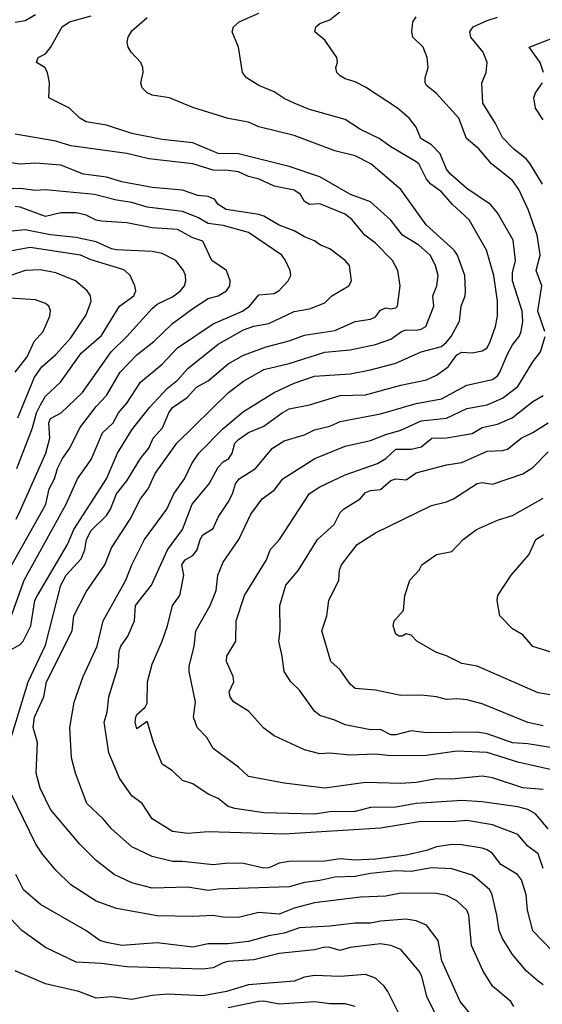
# Model space of a CAD drawing. Header units: metres. Extents: x -46681 to -43747, y -240911 to -237677.
# Tile 711 of 1056: x -46256 to -46205, y -238236 to -238139. Entities that reach past the tile are written whole.
import ezdxf

# ---------------------------------------------------------------- set-up
doc = ezdxf.new("R2010")
doc.units = ezdxf.units.M
doc.layers.add('CONTOUR_INDEX', color=1, linetype='Continuous')
doc.layers.add('CONTOUR_INTER', color=3, linetype='Continuous')

msp = doc.modelspace()

# ---------------------------------------------------------------- linework, layer by layer
at = {"layer": 'CONTOUR_INDEX'}
for points, elevation in [([(-46204.095, -238218.508), (-46205.353, -238217.02), (-46206.095, -238216.617), (-46207.095, -238216.353), (-46210.595, -238215.844), (-46212.595, -238215.721), (-46217.095, -238216.018), (-46219.095, -238216.387), (-46221.595, -238216.397), (-46223.095, -238216.81), (-46225.595, -238216.833), (-46227.095, -238217.08), (-46232.095, -238216.936), (-46234.967, -238216.52), (-46235.595, -238216.31), (-46236.595, -238215.539), (-46237.595, -238215.104), (-46239.095, -238214.091), (-46240.095, -238213.744), (-46241.095, -238212.809), (-46242.095, -238212.14), (-46242.96, -238210.02), (-46243.541, -238208.02), (-46243.595, -238207.939), (-46244.595, -238208.651), (-46244.767, -238208.02), (-46244.717, -238207.52), (-46244.595, -238207.239), (-46243.798, -238206.52), (-46243.595, -238206.129), (-46243.546, -238204.02), (-46243.095, -238202.292), (-46242.095, -238200.034), (-46241.573, -238198.52), (-46241.105, -238196.52), (-46240.368, -238195.52), (-46239.97, -238193.52), (-46240.165, -238192.52), (-46239.83, -238192.02), (-46239.095, -238191.574), (-46238.679, -238191.02), (-46238.377, -238190.02), (-46238.095, -238189.566), (-46237.095, -238188.921), (-46236.595, -238187.804), (-46235.595, -238186.32), (-46235.193, -238185.52), (-46234.893, -238184.52), (-46234.512, -238184.02), (-46232.919, -238183.02), (-46231.245, -238181.02), (-46230.095, -238180.3), (-46228.095, -238179.691), (-46227.095, -238179.224), (-46225.595, -238178.855), (-46224.595, -238178.377), (-46220.595, -238177.644), (-46217.095, -238176.61), (-46214.595, -238176.146), (-46212.095, -238174.804), (-46209.595, -238174.268), (-46209.095, -238173.889), (-46208.861, -238173.52), (-46208.095, -238171.742), (-46207.595, -238170.843), (-46206.952, -238170.02), (-46206.762, -238169.52), (-46206.579, -238168.52), (-46206.675, -238167.52), (-46207.623, -238164.52), (-46207.595, -238163.759), (-46207.313, -238162.52), (-46207.555, -238160.52), (-46209.095, -238157.833), (-46209.792, -238157.02), (-46212.095, -238155.446), (-46213.719, -238154.02), (-46214.116, -238153.52), (-46214.733, -238152.02), (-46215.595, -238151.14), (-46216.649, -238150.52), (-46217.095, -238149.383), (-46217.793, -238148.52), (-46218.928, -238147.52), (-46222.095, -238145.472), (-46223.095, -238144.917), (-46224.095, -238144.625), (-46224.595, -238144.332), (-46224.905, -238144.02), (-46224.994, -238143.52), (-46224.85, -238143.02), (-46224.905, -238142.52), (-46226.095, -238140.836), (-46227.064, -238140.02), (-46226.978, -238139.52), (-46226.595, -238139.171), (-46225.595, -238138.835), (-46224.613, -238138.02)], 100), ([(-46257.244, -238201.02), (-46256.095, -238200.368), (-46255.787, -238200.02), (-46255.034, -238198.52), (-46254.635, -238196.02), (-46254.391, -238195.52), (-46251.438, -238190.52), (-46250.814, -238189.02), (-46247.595, -238184.039), (-46246.513, -238181.52), (-46245.095, -238179.205), (-46243.362, -238177.02), (-46241.595, -238175.095), (-46240.595, -238174.303), (-46239.595, -238173.179), (-46236.595, -238170.762), (-46234.095, -238169.343), (-46233.095, -238169.006), (-46231.595, -238168.75), (-46229.095, -238167.562), (-46227.595, -238167.297), (-46226.095, -238166.691), (-46225.408, -238166.02), (-46223.73, -238165.02), (-46223.47, -238164.52), (-46223.651, -238163.02), (-46224.085, -238162.52), (-46225.595, -238161.393), (-46226.511, -238161.02), (-46227.095, -238160.589), (-46228.095, -238160.205), (-46229.095, -238159.593), (-46230.595, -238159.051), (-46232.095, -238158.174), (-46232.595, -238158.009), (-46235.809, -238157.52), (-46236.587, -238157.02), (-46236.924, -238156.52), (-46237.595, -238156.229), (-46238.595, -238156.121), (-46240.095, -238155.613), (-46243.095, -238155.347), (-46246.095, -238154.786), (-46247.595, -238154.314), (-46249.851, -238154.02), (-46252.095, -238153.127), (-46254.595, -238152.93), (-46256.095, -238153.056), (-46258.595, -238152.675)], 95), ([(-46256.321, -238178.02), (-46254.676, -238174.02), (-46253.974, -238173.02), (-46252.595, -238171.796), (-46251.095, -238170.16), (-46249.595, -238167.884), (-46249.109, -238166.52), (-46249.161, -238166.02), (-46249.506, -238165.52), (-46250.66, -238164.52), (-46252.595, -238163.731), (-46254.095, -238163.441), (-46255.595, -238163.501), (-46257.095, -238164.049)], 90), ([(-46202.095, -238205.593), (-46205.095, -238205.122), (-46211.095, -238202.5), (-46212.595, -238202.218), (-46214.095, -238201.459), (-46215.095, -238201.145), (-46217.031, -238200.02), (-46217.595, -238199.438), (-46218.095, -238199.303), (-46218.461, -238199.52), (-46218.77, -238199.52), (-46219.095, -238199.342), (-46219.359, -238198.52), (-46219.252, -238198.02), (-46218.355, -238197.02), (-46218.203, -238195.52), (-46217.721, -238194.02), (-46216.815, -238193.02), (-46216.54, -238192.52), (-46215.095, -238191.496), (-46213.595, -238191.195), (-46212.481, -238190.02), (-46211.162, -238189.02), (-46209.095, -238188.119), (-46207.595, -238187.642), (-46204.595, -238185.948)], 105), ([(-46211.509, -238237.02), (-46212.759, -238235.52), (-46214.561, -238231.52), (-46214.94, -238229.52), (-46216.095, -238228.006), (-46217.095, -238227.559), (-46218.095, -238227.419), (-46220.595, -238227.611), (-46221.595, -238227.816), (-46223.095, -238227.805), (-46225.595, -238228.103), (-46228.595, -238228.277), (-46230.095, -238228.78), (-46231.595, -238229.055), (-46233.595, -238229.625), (-46235.595, -238229.834), (-46237.595, -238229.833), (-46239.095, -238230.185), (-46242.595, -238229.731), (-46246.095, -238229.998), (-46247.595, -238229.718), (-46248.258, -238229.52), (-46249.619, -238228.52), (-46254.095, -238225.981), (-46255.766, -238224.52), (-46256.521, -238223.02)], 95)]:
    msp.add_lwpolyline(points, dxfattribs=dict(at, elevation=elevation))
at = {"layer": 'CONTOUR_INTER'}
for points, elevation in [([(-46204.595, -238222.416), (-46205.095, -238220.974), (-46206.095, -238220.23), (-46207.095, -238219.074), (-46209.595, -238218.115), (-46212.095, -238217.691), (-46213.595, -238217.824), (-46216.595, -238217.788), (-46220.595, -238218.454), (-46230.095, -238219.044), (-46237.595, -238218.822), (-46239.595, -238218.958), (-46241.095, -238218.765), (-46243.095, -238217.517), (-46244.093, -238216.02), (-46245.095, -238215.264), (-46246.309, -238213.52), (-46247.35, -238211.02), (-46247.824, -238208.02), (-46247.532, -238207.02), (-46247.377, -238205.52), (-46246.442, -238202.52), (-46246.333, -238201.02), (-46246.182, -238200.52), (-46245.492, -238199.52), (-46244.835, -238198.02), (-46244.752, -238196.52), (-46243.164, -238194.52), (-46241.601, -238191.02), (-46240.103, -238189.02), (-46239.163, -238186.52), (-46237.475, -238184.52), (-46236.595, -238182.883), (-46236.095, -238182.368), (-46235.535, -238182.02), (-46235.222, -238181.52), (-46234.944, -238180.52), (-46234.595, -238180.157), (-46233.595, -238179.488), (-46232.095, -238178.857), (-46230.309, -238177.52), (-46229.595, -238177.125), (-46227.595, -238176.737), (-46224.595, -238175.841), (-46222.095, -238175.771), (-46218.595, -238174.8), (-46216.095, -238174.291), (-46215.095, -238173.822), (-46213.944, -238173.02), (-46213.095, -238171.825), (-46212.595, -238171.571), (-46211.595, -238171.631), (-46210.595, -238171.436), (-46210.095, -238171.123), (-46209.818, -238170.52), (-46209.295, -238169.02), (-46209.09, -238168.02), (-46209.103, -238166.52), (-46209.437, -238164.02), (-46210.176, -238161.52), (-46211.868, -238158.52), (-46213.522, -238157.02), (-46214.595, -238155.774), (-46215.641, -238155.02), (-46216.065, -238154.52), (-46216.846, -238153.02), (-46217.095, -238152.812), (-46219.595, -238151.332), (-46220.731, -238150.52), (-46222.595, -238149.632), (-46224.095, -238148.637), (-46227.595, -238147.644), (-46229.117, -238147.02), (-46230.095, -238146.56), (-46231.095, -238145.902), (-46232.595, -238145.293), (-46233.819, -238144.52), (-46234.212, -238144.02), (-46234.577, -238141.52), (-46235.232, -238140.02), (-46235.082, -238139.52), (-46234.524, -238139.02), (-46232.595, -238138.152)], 99), ([(-46256.595, -238139.058), (-46255.595, -238138.888), (-46254.595, -238138.312)], 96), ([(-46204.595, -238233.878), (-46205.095, -238233.532), (-46206.246, -238232.52), (-46207.595, -238230.901), (-46208.595, -238229.33), (-46208.926, -238228.52), (-46209.142, -238227.02), (-46209.6, -238225.02), (-46209.834, -238224.52), (-46211.095, -238223.436), (-46211.595, -238223.083), (-46213.595, -238222.44), (-46215.595, -238222.346), (-46217.595, -238222.723), (-46219.095, -238222.662), (-46221.595, -238222.923), (-46223.095, -238223.211), (-46225.095, -238223.272), (-46226.595, -238223.618), (-46228.095, -238223.79), (-46229.595, -238224.232), (-46236.595, -238224.454), (-46237.595, -238224.602), (-46239.595, -238224.262), (-46243.095, -238224.347), (-46245.095, -238223.842), (-46246.851, -238223.02), (-46248.595, -238221.637), (-46250.223, -238220.02), (-46253.095, -238216.6), (-46254.117, -238214.52), (-46254.512, -238213.02), (-46254.387, -238210.02), (-46254.821, -238208.52), (-46254.698, -238207.52), (-46253.769, -238205.52), (-46253.507, -238204.02), (-46250.984, -238199.02), (-46250.8, -238197.52), (-46249.595, -238195.155), (-46247.744, -238192.52), (-46247.095, -238190.822), (-46245.27, -238188.02), (-46244.258, -238186.02), (-46243.503, -238185.02), (-46242.81, -238183.52), (-46240.679, -238180.52), (-46235.563, -238175.52), (-46234.095, -238174.42), (-46232.095, -238173.274), (-46229.595, -238172.683), (-46226.095, -238171.567), (-46223.595, -238171.341), (-46221.095, -238170.794), (-46219.595, -238170.293), (-46218.553, -238169.52), (-46218.095, -238169.364), (-46217.095, -238169.387), (-46216.595, -238169.281), (-46216.155, -238169.02), (-46215.365, -238167.02), (-46215.461, -238166.02), (-46215.065, -238165.02), (-46214.947, -238164.02), (-46215.195, -238163.02), (-46215.724, -238162.02), (-46216.835, -238161.02), (-46218.456, -238160.02), (-46219.595, -238158.541), (-46221.595, -238156.75), (-46223.569, -238156.02), (-46226.595, -238154.3), (-46229.595, -238153.278), (-46234.595, -238152.03), (-46236.595, -238151.988), (-46239.095, -238150.944), (-46242.095, -238150.615), (-46245.095, -238150.033), (-46247.595, -238149.186), (-46249.595, -238148.871), (-46250.23, -238148.52), (-46251.244, -238147.52), (-46253.261, -238146.52), (-46253.221, -238145.02), (-46253.407, -238144.02), (-46253.669, -238143.52), (-46254.489, -238143.02), (-46254.331, -238142.52), (-46253.595, -238142.17), (-46253.095, -238141.56), (-46251.958, -238139.52), (-46251.234, -238139.02), (-46249.095, -238138.445)], 97), ([(-46203.595, -238230.616), (-46205.595, -238228.556), (-46206.148, -238226.52), (-46206.26, -238225.02), (-46206.738, -238223.52), (-46207.114, -238223.02), (-46208.771, -238222.02), (-46209.595, -238220.947), (-46210.095, -238220.583), (-46210.595, -238220.409), (-46212.595, -238220.09), (-46213.595, -238220.067), (-46215.095, -238220.299), (-46216.095, -238220.656), (-46218.095, -238221.095), (-46221.095, -238221.491), (-46223.095, -238221.583), (-46224.595, -238221.471), (-46226.095, -238221.708), (-46229.595, -238221.714), (-46230.595, -238221.895), (-46231.595, -238222.341), (-46232.095, -238222.385), (-46234.095, -238221.937), (-46235.595, -238221.889), (-46237.095, -238222.068), (-46240.095, -238221.717), (-46241.095, -238221.734), (-46243.095, -238221.231), (-46245.095, -238220.286), (-46247.084, -238218.52), (-46247.909, -238217.52), (-46249.532, -238216.02), (-46250.654, -238213.02), (-46251.047, -238211.52), (-46251.201, -238208.52), (-46250.771, -238206.02), (-46249.897, -238203.52), (-46248.521, -238200.52), (-46247.927, -238198.02), (-46245.68, -238194.02), (-46245.1, -238192.52), (-46243.851, -238190.02), (-46241.634, -238187.02), (-46240.955, -238185.52), (-46239.92, -238184.02), (-46239.201, -238182.52), (-46238.489, -238181.52), (-46236.095, -238179.063), (-46234.095, -238177.399), (-46231.095, -238175.544), (-46229.095, -238174.619), (-46227.095, -238173.915), (-46223.595, -238173.681), (-46221.595, -238173.311), (-46219.095, -238172.659), (-46216.595, -238171.54), (-46214.595, -238170.986), (-46214.095, -238170.587), (-46213.657, -238170.02), (-46212.826, -238168.52), (-46212.679, -238167.02), (-46212.286, -238166.02), (-46212.236, -238165.52), (-46212.296, -238164.02), (-46213.018, -238162.02), (-46213.341, -238161.52), (-46216.125, -238159.02), (-46218.613, -238155.52), (-46221.546, -238153.02), (-46223.095, -238152.217), (-46225.095, -238151.717), (-46229.095, -238150.209), (-46232.595, -238149.367), (-46233.595, -238148.909), (-46235.595, -238148.558), (-46239.095, -238147.455), (-46241.382, -238146.52), (-46243.095, -238146.256), (-46243.584, -238146.02), (-46244.088, -238145.52), (-46244.217, -238145.02), (-46243.985, -238144.02), (-46244.012, -238143.52), (-46244.225, -238143.02), (-46245.159, -238142.02), (-46245.467, -238141.52), (-46245.555, -238141.02), (-46245.461, -238140.52), (-46245.095, -238139.903), (-46243.595, -238138.577)], 98), ([(-46204.427, -238169.52), (-46205.1, -238167.52), (-46204.728, -238165.02), (-46205.28, -238163.52), (-46204.894, -238162.02), (-46204.937, -238161.52), (-46205.172, -238160.02), (-46206.061, -238157.52), (-46206.974, -238155.52), (-46207.595, -238154.663), (-46209.687, -238153.02), (-46210.936, -238151.52), (-46212.13, -238150.52), (-46212.912, -238148.52), (-46215.095, -238146.08), (-46216.095, -238145.284), (-46216.219, -238145.02), (-46216.208, -238144.52), (-46215.911, -238143.52), (-46216.013, -238142.52), (-46216.411, -238141.52), (-46217.426, -238140.52), (-46217.518, -238140.02), (-46217.433, -238139.02), (-46217.095, -238138.515)], 101), ([(-46204.671, -238155.02), (-46205.876, -238153.02), (-46206.261, -238152.52), (-46207.527, -238151.52), (-46208.595, -238150.403), (-46209.284, -238149.02), (-46210.517, -238147.02), (-46210.629, -238145.02), (-46210.203, -238144.02), (-46210.12, -238143.02), (-46210.494, -238142.02), (-46211.708, -238140.52), (-46211.819, -238140.02), (-46211.488, -238139.52), (-46210.095, -238138.875), (-46209.095, -238138.568)], 102), ([(-46204.546, -238144.02), (-46204.895, -238143.02), (-46205.979, -238141.52), (-46203.095, -238140.385)], 103), ([(-46204.595, -238148.687), (-46205.347, -238147.52), (-46205.511, -238146.52), (-46205.346, -238146.02), (-46204.66, -238145.02)], 103), ([(-46257.437, -238211.02), (-46255.303, -238204.02), (-46253.595, -238200.41), (-46252.088, -238194.52), (-46251.548, -238193.52), (-46250.095, -238191.923), (-46249.728, -238191.02), (-46249.545, -238190.02), (-46249.095, -238189.119), (-46247.595, -238187.632), (-46247.203, -238187.02), (-46246.593, -238185.52), (-46245.595, -238184.244), (-46244.258, -238182.02), (-46243.433, -238181.02), (-46243.002, -238180.02), (-46242.065, -238179.02), (-46241.452, -238177.52), (-46241.077, -238177.02), (-46239.655, -238176.02), (-46238.729, -238175.02), (-46237.595, -238174.394), (-46235.595, -238172.698), (-46234.095, -238171.85), (-46231.883, -238171.02), (-46229.595, -238170.443), (-46228.095, -238169.898), (-46225.095, -238169.424), (-46223.095, -238168.544), (-46221.595, -238168.294), (-46221.095, -238168.069), (-46220.595, -238167.42), (-46220.095, -238167.191), (-46219.595, -238167.298), (-46219.095, -238167.199), (-46218.922, -238167.02), (-46218.666, -238165.02), (-46218.918, -238163.52), (-46219.433, -238162.52), (-46221.095, -238160.838), (-46222.149, -238160.02), (-46223.386, -238158.52), (-46224.095, -238157.951), (-46226.595, -238156.943), (-46227.595, -238157.007), (-46228.095, -238156.729), (-46228.478, -238156.02), (-46229.095, -238155.614), (-46231.095, -238155.193), (-46232.544, -238154.52), (-46233.595, -238154.257), (-46234.595, -238153.807), (-46235.595, -238153.653), (-46237.095, -238153.623), (-46239.095, -238153.016), (-46243.431, -238152.52), (-46245.595, -238151.98), (-46251.095, -238151.222), (-46252.595, -238150.773), (-46256.595, -238150.086)], 96), ([(-46257.318, -238198.52), (-46255.692, -238194.02), (-46251.576, -238186.52), (-46250.447, -238184.02), (-46249.095, -238182.132), (-46247.976, -238179.52), (-46246.946, -238178.52), (-46246.417, -238177.52), (-46245.595, -238176.58), (-46244.242, -238174.52), (-46242.095, -238172.734), (-46240.595, -238171.129), (-46237.095, -238168.775), (-46234.215, -238167.52), (-46233.517, -238167.02), (-46232.595, -238165.922), (-46231.095, -238165.777), (-46230.595, -238165.496), (-46229.701, -238164.52), (-46229.455, -238164.02), (-46229.517, -238163.52), (-46229.955, -238162.52), (-46230.319, -238162.02), (-46233.595, -238159.781), (-46236.095, -238159.07), (-46237.595, -238158.887), (-46238.595, -238158.301), (-46240.095, -238157.709), (-46243.595, -238157.279), (-46245.095, -238156.82), (-46246.595, -238156.584), (-46248.765, -238156.02), (-46253.595, -238155.559), (-46254.595, -238155.628), (-46256.095, -238155.441), (-46257.595, -238155.505)], 94), ([(-46257.225, -238193.02), (-46253.821, -238187.02), (-46253.569, -238186.52), (-46253.23, -238185.02), (-46252.725, -238184.02), (-46252.401, -238183.02), (-46251.916, -238182.02), (-46251.202, -238181.02), (-46250.231, -238179.02), (-46248.595, -238176.906), (-46247.595, -238175.837), (-46246.253, -238173.52), (-46244.595, -238171.806), (-46242.929, -238170.52), (-46241.095, -238168.747), (-46239.095, -238167.258), (-46237.595, -238166.258), (-46236.595, -238166.002), (-46235.773, -238165.52), (-46235.442, -238165.02), (-46235.404, -238164.52), (-46235.775, -238163.52), (-46237.204, -238162.52), (-46238.095, -238160.635), (-46239.095, -238160.285), (-46240.595, -238159.463), (-46243.095, -238159.325), (-46245.595, -238158.826), (-46248.095, -238158.669), (-46248.595, -238158.55), (-46249.595, -238158.049), (-46250.595, -238157.83), (-46252.095, -238157.839), (-46253.595, -238158.185), (-46256.095, -238157.279), (-46256.595, -238157.199)], 93), ([(-46256.497, -238188.02), (-46256.095, -238187.194), (-46253.559, -238181.52), (-46253.18, -238180.02), (-46253.274, -238178.52), (-46253.095, -238178.084), (-46252.051, -238177.52), (-46249.95, -238175.52), (-46247.145, -238171.52), (-46245.599, -238170.02), (-46243.095, -238167.261), (-46242.595, -238166.825), (-46241.095, -238166.111), (-46240.305, -238165.52), (-46239.908, -238165.02), (-46239.771, -238164.52), (-46239.815, -238164.02), (-46240.02, -238163.52), (-46240.779, -238162.52), (-46242.095, -238161.828), (-46243.095, -238161.653), (-46246.595, -238161.473), (-46247.095, -238161.382), (-46248.595, -238160.679), (-46250.595, -238160.252), (-46253.095, -238160.014), (-46255.595, -238159.495), (-46266.595, -238160.549)], 92), ([(-46256.411, -238183.02), (-46254.875, -238179.02), (-46254.491, -238177.52), (-46254.095, -238176.735), (-46253.595, -238175.899), (-46252.125, -238174.52), (-46250.095, -238171.662), (-46248.095, -238169.917), (-46246.306, -238167.02), (-46244.901, -238166.02), (-46244.698, -238165.52), (-46244.797, -238165.02), (-46245.264, -238164.02), (-46245.773, -238163.52), (-46246.095, -238163.375), (-46249.095, -238162.469), (-46250.163, -238162.02), (-46255.095, -238161.245), (-46257.095, -238161.611)], 91), ([(-46256.576, -238173.52), (-46255.39, -238172.02), (-46254.721, -238170.52), (-46253.813, -238169.52), (-46253.169, -238168.02), (-46253.095, -238167.47), (-46253.273, -238167.02), (-46253.595, -238166.757), (-46254.595, -238166.42), (-46257.095, -238166.226)], 89), ([(-46204.595, -238214.634), (-46206.595, -238214.469), (-46209.595, -238213.49), (-46210.595, -238213.328), (-46213.595, -238213.627), (-46215.095, -238213.579), (-46217.095, -238213.946), (-46218.595, -238214.059), (-46222.095, -238213.943), (-46226.095, -238214.493), (-46230.095, -238214.022), (-46233.595, -238213.36), (-46234.595, -238212.447), (-46237.095, -238210.596), (-46237.726, -238209.52), (-46238.659, -238208.52), (-46239.012, -238207.52), (-46238.823, -238206.02), (-46239.442, -238203.02), (-46239.449, -238202.52), (-46238.966, -238200.52), (-46238.797, -238199.02), (-46237.379, -238196.52), (-46236.802, -238195.02), (-46236.638, -238193.52), (-46236.095, -238192.239), (-46234.565, -238190.02), (-46233.367, -238187.52), (-46232.273, -238186.02), (-46231.095, -238185.139), (-46230.215, -238184.02), (-46227.074, -238182.02), (-46224.095, -238180.815), (-46221.595, -238180.265), (-46220.095, -238179.672), (-46218.595, -238179.252), (-46216.595, -238178.335), (-46214.095, -238178.049), (-46212.095, -238177.108), (-46210.095, -238176.752), (-46208.595, -238176.078), (-46207.095, -238174.953), (-46205.62, -238172.52), (-46204.838, -238171.52), (-46204.4, -238170.02)], 101), ([(-46203.595, -238212.725), (-46207.095, -238211.939), (-46210.095, -238210.988), (-46213.095, -238210.857), (-46216.095, -238211.296), (-46219.595, -238211.309), (-46221.095, -238211.173), (-46223.595, -238211.258), (-46225.595, -238211.06), (-46226.595, -238211.128), (-46228.095, -238210.745), (-46231.095, -238209.358), (-46232.095, -238208.6), (-46233.595, -238206.93), (-46235.095, -238206.01), (-46235.405, -238205.52), (-46235.512, -238205.02), (-46235.05, -238204.02), (-46235.132, -238203.52), (-46235.785, -238202.02), (-46235.755, -238201.52), (-46234.844, -238200.02), (-46234.812, -238198.02), (-46233.997, -238195.52), (-46231.838, -238192.02), (-46231.486, -238191.02), (-46230.562, -238190.02), (-46227.595, -238185.492), (-46226.595, -238184.83), (-46224.095, -238183.642), (-46220.92, -238182.52), (-46220.095, -238182.024), (-46219.095, -238181.118), (-46217.595, -238181.129), (-46216.595, -238180.878), (-46215.569, -238180.02), (-46214.095, -238179.985), (-46211.595, -238179.558), (-46210.595, -238178.972), (-46209.095, -238178.636), (-46207.652, -238178.02), (-46205.595, -238176.412), (-46204.595, -238175.816)], 102), ([(-46203.095, -238210.635), (-46206.095, -238210.143), (-46207.595, -238210.055), (-46210.095, -238209.142), (-46211.095, -238208.976), (-46216.095, -238209.067), (-46217.595, -238208.858), (-46219.095, -238209.239), (-46219.595, -238209.237), (-46220.595, -238208.716), (-46221.595, -238208.775), (-46224.095, -238208.282), (-46225.095, -238207.801), (-46226.595, -238207.343), (-46227.095, -238206.916), (-46228.595, -238204.845), (-46229.436, -238204.02), (-46230.09, -238203.02), (-46230.277, -238201.52), (-46230.632, -238200.02), (-46230.481, -238199.02), (-46230.514, -238196.52), (-46229.946, -238194.52), (-46228.695, -238193.02), (-46226.816, -238190.02), (-46225.179, -238188.52), (-46224.595, -238187.368), (-46224.24, -238187.02), (-46222.619, -238186.02), (-46222.095, -238185.375), (-46221.595, -238185.186), (-46220.595, -238185.095), (-46219.595, -238184.214), (-46219.095, -238184.033), (-46218.095, -238184.119), (-46217.095, -238183.449), (-46214.095, -238182.649), (-46212.595, -238182.443), (-46210.095, -238181.307), (-46208.595, -238181.254), (-46208.095, -238181.098), (-46206.755, -238180.02), (-46205.595, -238179.458), (-46204.095, -238178.514)], 103), ([(-46204.595, -238208.37), (-46206.095, -238208.042), (-46210.595, -238206.214), (-46212.095, -238205.817), (-46213.095, -238205.694), (-46214.095, -238205.778), (-46215.095, -238205.507), (-46216.595, -238205.339), (-46218.595, -238205.38), (-46221.095, -238204.853), (-46223.095, -238204.682), (-46223.595, -238204.262), (-46224.595, -238202.843), (-46225.516, -238202.02), (-46226.399, -238199.02), (-46225.895, -238197.52), (-46225.686, -238196.02), (-46224.707, -238194.02), (-46224.638, -238193.02), (-46224.454, -238192.52), (-46222.9, -238190.52), (-46221.095, -238189.354), (-46215.595, -238186.652), (-46214.095, -238186.316), (-46213.422, -238186.02), (-46211.095, -238184.482), (-46210.595, -238184.395), (-46209.595, -238184.577), (-46206.595, -238183.545), (-46205.595, -238182.908), (-46204.095, -238181.389)], 104), ([(-46203.595, -238201.176), (-46205.595, -238200.547), (-46206.595, -238199.389), (-46207.595, -238198.796), (-46208.851, -238197.52), (-46209.124, -238196.02), (-46209.066, -238195.52), (-46207.733, -238193.52), (-46206.001, -238191.52), (-46205.304, -238190.02), (-46204.529, -238189.52)], 106), ([(-46207.467, -238236.02), (-46207.759, -238235.52), (-46209.565, -238234.02), (-46210.513, -238232.52), (-46211.653, -238230.02), (-46211.917, -238227.02), (-46212.123, -238226.52), (-46213.095, -238225.6), (-46214.095, -238225.091), (-46215.095, -238224.897), (-46218.595, -238224.859), (-46220.095, -238225.149), (-46222.595, -238225.248), (-46227.095, -238225.813), (-46229.095, -238226.326), (-46230.595, -238226.913), (-46232.595, -238226.768), (-46234.595, -238227.24), (-46236.095, -238227.216), (-46237.095, -238227.049), (-46239.095, -238227.142), (-46242.595, -238227.08), (-46246.595, -238226.374), (-46248.595, -238225.646), (-46251.095, -238224.022), (-46252.595, -238222.576), (-46253.908, -238221.02), (-46254.553, -238220.02), (-46256.989, -238215.02)], 96), ([(-46215.058, -238237.02), (-46216.043, -238235.02), (-46216.523, -238233.02), (-46216.814, -238232.52), (-46218.595, -238230.404), (-46219.595, -238229.995), (-46220.595, -238229.85), (-46223.595, -238230.211), (-46224.595, -238230.491), (-46225.595, -238230.187), (-46226.095, -238230.179), (-46227.095, -238230.43), (-46230.595, -238230.786), (-46233.095, -238231.42), (-46235.595, -238231.592), (-46236.095, -238231.708), (-46237.095, -238232.211), (-46238.095, -238232.327), (-46245.595, -238232.099), (-46248.095, -238231.792), (-46250.595, -238231.662), (-46253.595, -238230.187), (-46255.917, -238228.52), (-46258.82, -238225.52)], 94), ([(-46218.651, -238237.02), (-46219.899, -238234.52), (-46220.24, -238234.02), (-46221.095, -238233.232), (-46222.095, -238232.852), (-46224.595, -238233.067), (-46227.095, -238232.957), (-46228.095, -238233.126), (-46229.095, -238233.52), (-46233.595, -238233.881), (-46235.774, -238234.52), (-46238.095, -238234.952), (-46241.595, -238234.81), (-46243.095, -238234.927), (-46245.095, -238235.318), (-46247.095, -238235.075), (-46248.595, -238235.204), (-46250.329, -238234.52), (-46253.595, -238233.779), (-46256.595, -238232.498)], 93), ([(-46223.095, -238236.003), (-46224.095, -238235.763), (-46225.595, -238235.744), (-46227.095, -238235.559), (-46230.595, -238235.795), (-46232.095, -238235.499), (-46232.595, -238235.512), (-46235.595, -238236.155)], 92)]:
    msp.add_lwpolyline(points, dxfattribs=dict(at, elevation=elevation))

doc.saveas('drawing.dxf')
